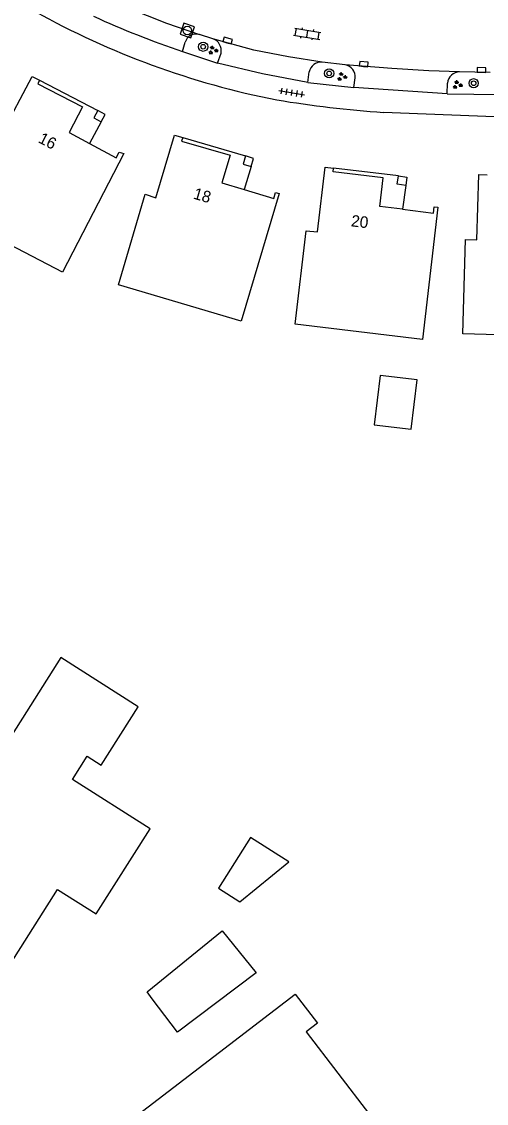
# Model space of a CAD drawing. Extents: x 137999 to 141000, y 397500 to 400501.
# Drawn here: x 138087.1 to 138127.4, y 398990.9 to 399084.6 of the extents above; entities that cross this region are included whole.
import ezdxf

# ---------------------------------------------------------------- set-up
doc = ezdxf.new("R2010")
doc.units = 0
for name, color, linetype in [('gg-anno-huisnummerreeks BGT', 7, 'Continuous'), ('gg-bbg-gedigitaliseerde bebouwing', 7, 'Continuous'), ('gg-bbg-gedigitaliseerde bijgebouw', 7, 'Continuous'), ('gg-bbg-hoofdgebouw', 7, 'Continuous'), ('gg-bbg-onder overbouw', 7, 'Continuous'), ('gg-bbg-pand overbouw', 7, 'Continuous'), ('gg-bbg-pilaar onder overbouw', 7, 'Continuous'), ('gg-bbg-pilaar pand', 7, 'Continuous'), ('gg-knt-verharding', 7, 'Continuous'), ('gg-knt-verharding nz', 7, 'Continuous'), ('gt-symb-boom', 7, 'Continuous'), ('gt-symb-groenvak', 7, 'Continuous'), ('gt-symb-klinker verharding', 7, 'Continuous'), ('gt-symb-kolk', 7, 'Continuous'), ('gt-symb-rioolschacht', 7, 'Continuous'), ('gt-symb-tegel verharding', 7, 'Continuous')]:
    doc.layers.add(name, color=color, linetype=linetype)

# ---------------------------------------------------------------- blocks, each defined once
blk = doc.blocks.new('gt0-GRVAK')
at = {"layer": 'gt-symb-groenvak'}
for p, q in [((-0.11, 0.189), (-0.228, 0.24)), ((-0.182, 0.153), (0.088, 0.153)), ((-0.091, 0.211), (-0.156, 0.322)), ((-0.047, 0.214), (-0.047, 0.393)), ((-0.004, 0.211), (0.061, 0.322)), ((0.015, 0.189), (0.133, 0.24)), ((0.262, -0.052), (0.197, 0.059)), ((0.305, -0.049), (0.305, 0.13)), ((0.349, -0.052), (0.414, 0.059)), ((-0.245, -0.228), (-0.363, -0.177)), ((-0.318, -0.264), (-0.047, -0.264)), ((-0.226, -0.206), (-0.291, -0.095)), ((-0.183, -0.203), (-0.183, -0.024)), ((-0.139, -0.206), (-0.074, -0.095)), ((-0.12, -0.228), (-0.002, -0.177)), ((0.243, -0.074), (0.125, -0.023)), ((0.17, -0.11), (0.441, -0.11)), ((0.368, -0.074), (0.486, -0.023))]:
    blk.add_line(p, q, dxfattribs=at)
blk = doc.blocks.new('gt0-KOLK')
at = {"layer": 'gt-symb-kolk'}
blk.add_lwpolyline([(0, 0), (0.375, 0), (0.375, 0.4), (-0.375, 0.4), (-0.375, 0), (0, 0)], dxfattribs=at)
blk = doc.blocks.new('gt0-RS')
at = {"layer": 'gt-symb-rioolschacht'}
blk.add_lwpolyline([(-0.5, -0.5), (0.5, -0.5), (0.5, 0.5), (-0.5, 0.5)], close=True, dxfattribs=at)
blk.add_circle((0, 0), 0.375, dxfattribs=at)
blk = doc.blocks.new('gt0-BOOM')
at = {"layer": 'gt-symb-boom'}
for radius in [0.4, 0.2]:
    blk.add_circle((0, 0), radius, dxfattribs=at)
blk = doc.blocks.new('gt0-TEG1')
at = {"layer": 'gt-symb-tegel verharding'}
for p, q in [((-1.125, 0), (1.125, 0)), ((-0.9, -0.25), (-0.9, 0.25)), ((-0.45, -0.25), (-0.45, 0.25)), ((0, -0.25), (0, 0.25)), ((0.45, -0.25), (0.45, 0.25)), ((0.9, -0.25), (0.9, 0.25))]:
    blk.add_line(p, q, dxfattribs=at)
blk = doc.blocks.new('gt0-KL1')
at = {"layer": 'gt-symb-klinker verharding'}
for p, q in [((-1.15, 0.3), (1.15, 0.3)), ((-1, -0.3), (-1, 0.3)), ((-0.5, 0.3), (-0.5, 0.45)), ((0, -0.3), (0, 0.3)), ((0.5, 0.3), (0.5, 0.45)), ((1, -0.3), (1, 0.3)), ((-1.15, -0.3), (1.15, -0.3)), ((-0.5, -0.45), (-0.5, -0.3)), ((0.5, -0.45), (0.5, -0.3))]:
    blk.add_line(p, q, dxfattribs=at)

msp = doc.modelspace()

# ---------------------------------------------------------------- linework, layer by layer
at = {"layer": 'gg-bbg-gedigitaliseerde bebouwing'}
for points in [[(138093.581, 399007.341), (138098.257, 399014.703), (138091.519, 399018.987), (138092.801, 399021.004), (138094.016, 399020.231), (138097.233, 399025.292), (138090.535, 399029.551), (138081.371, 399015.121)], [(138093.261, 398986.93), (138110.834, 399000.411), (138112.771, 398997.885), (138111.775, 398997.122), (138117.261, 398989.97), (138108.32, 398983.11), (138104.706, 398987.822), (138100.741, 398984.781), (138101.97, 398983.179)]]:
    msp.add_lwpolyline(points, dxfattribs=at)
at = {"layer": 'gg-bbg-gedigitaliseerde bijgebouw'}
for points in [[(138117.667, 399049.713), (138120.881, 399049.326), (138121.395, 399053.591), (138118.181, 399053.978), (138117.667, 399049.713)], [(138104.179, 399009.567), (138106.026, 399008.392), (138110.277, 399011.85), (138106.968, 399013.954), (138104.179, 399009.567)], [(138098.444, 399000), (138097.994, 399000.597), (138104.494, 399005.884), (138107.452, 399002.247), (138100.625, 398997.104), (138098.444, 399000)]]:
    msp.add_lwpolyline(points, dxfattribs=at)
at = {"layer": 'gg-bbg-hoofdgebouw'}
for points in [[(138093.013, 399074.074), (138095.324, 399072.843), (138095.572, 399073.323), (138095.974, 399073.197), (138090.669, 399062.936), (138080.778, 399068.078), (138084.545, 399075.317), (138085.404, 399074.896), (138088.036, 399079.89), (138088.686, 399079.545)], [(138106.402, 399070.084), (138108.983, 399069.32), (138109.132, 399069.823), (138109.432, 399069.738), (138106.158, 399058.685), (138095.513, 399061.84), (138097.837, 399069.683), (138098.758, 399069.379), (138100.381, 399074.801), (138101.085, 399074.593)], [(138120.133, 399068.375), (138122.816, 399068.052), (138122.879, 399068.588), (138123.197, 399068.551), (138121.851, 399057.11), (138110.825, 399058.417), (138111.789, 399066.512), (138112.758, 399066.409), (138113.423, 399072.034), (138114.153, 399071.94)], [(138136.602, 399062.217), (138136.462, 399057.269), (138125.367, 399057.582), (138125.598, 399065.759), (138126.578, 399065.731), (138126.75, 399071.383), (138127.477, 399071.355)], [(138081.371, 399015.121), (138083.071, 399014.041), (138077.721, 399005.601), (138084.891, 399001.051), (138090.231, 399009.471), (138093.581, 399007.341)]]:
    msp.add_lwpolyline(points, dxfattribs=at)
at = {"layer": 'gg-bbg-onder overbouw'}
for points in [[(138088.686, 399079.545), (138088.528, 399079.251), (138092.403, 399077.244), (138091.233, 399075.022), (138093.013, 399074.074)], [(138101.085, 399074.593), (138100.973, 399074.27), (138105.196, 399073.051), (138104.479, 399070.654), (138106.402, 399070.084)], [(138120.133, 399068.375), (138118.152, 399068.613), (138118.454, 399071.095), (138114.112, 399071.623), (138114.153, 399071.94)]]:
    msp.add_lwpolyline(points, dxfattribs=at)
at = {"layer": 'gg-bbg-pand overbouw'}
for p, q in [((138088.686, 399079.545), (138093.713, 399076.939)), ((138094.013, 399075.951), (138093.013, 399074.074)), ((138101.085, 399074.593), (138106.532, 399072.992)), ((138107.009, 399072.078), (138106.402, 399070.084)), ((138119.769, 399071.271), (138114.153, 399071.94)), ((138120.41, 399070.441), (138120.133, 399068.375))]:
    msp.add_line(p, q, dxfattribs=at)
at = {"layer": 'gg-bbg-pilaar onder overbouw'}
for points in [[(138093.713, 399076.939), (138093.369, 399076.295), (138094.013, 399075.951)], [(138106.532, 399072.992), (138106.317, 399072.289), (138107.009, 399072.078)], [(138120.41, 399070.441), (138119.671, 399070.54), (138119.769, 399071.271)]]:
    msp.add_lwpolyline(points, dxfattribs=at)
at = {"layer": 'gg-bbg-pilaar pand'}
for points in [[(138094.013, 399075.951), (138094.356, 399076.595), (138093.713, 399076.939)], [(138107.009, 399072.078), (138107.223, 399072.781), (138106.532, 399072.992)], [(138119.769, 399071.271), (138120.508, 399071.171), (138120.41, 399070.441)]]:
    msp.add_lwpolyline(points, dxfattribs=at)
at = {"layer": 'gg-knt-verharding'}
for p, q in [((138103.702, 399083.149), (138102.533, 399083.515)), ((138101.055, 399082.044), (138101.302, 399082.843)), ((138101.055, 399082.044), (138104.111, 399081.025)), ((138104.111, 399081.025), (138104.405, 399081.91)), ((138115.166, 399080.892), (138113.166, 399081.122)), ((138127.73, 399080.227), (138125.077, 399080.275)), ((138111.93, 399079.366), (138112.049, 399080.266)), ((138111.93, 399079.366), (138115.904, 399078.913)), ((138115.904, 399078.913), (138116.024, 399079.757)), ((138124.013, 399078.389), (138115.904, 399078.913)), ((138124.013, 399078.389), (138124.03, 399079.311)), ((138124.013, 399078.389), (138128.612, 399078.319))]:
    msp.add_line(p, q, dxfattribs=at)
for points in [[(138111.93, 399079.366), (138108.004, 399080.119), (138104.111, 399081.025)], [(138161.9, 399079.495), (138157.914, 399078.662), (138155.121, 399078.192), (138150.478, 399077.564), (138145.819, 399077.067), (138141.405, 399076.782), (138132.545, 399076.46), (138128.103, 399076.375), (138118.482, 399076.76)]]:
    msp.add_lwpolyline(points, dxfattribs=at)
for centre, radius, start, end in [((138122.843, 399147.533), 71, 240.84513, 258.94584), ((138127.126, 399158.957), 81.212, 245.41656, 251.27542), ((138102.239, 399082.59), 0.97, 72.36119, 164.89886), ((138103.328, 399082.118), 1.097, 349.08814, 70.05241), ((138113.078, 399080.08), 1.046, 85.17886, 169.7498), ((138114.969, 399079.851), 1.059, 354.88827, 79.28643), ((138125.071, 399079.231), 1.045, 89.69279, 175.58036), ((138125.86, 399179.198), 102.704, 260.68136, 265.88029)]:
    msp.add_arc(centre, radius, start, end, dxfattribs=at)
at = {"layer": 'gg-knt-verharding nz'}
for points in [[(138093.27, 399087.215), (138096.337, 399085.826), (138099.668, 399084.482), (138102.533, 399083.515)], [(138113.166, 399081.122), (138110.249, 399081.573), (138107.255, 399082.167), (138103.702, 399083.149)], [(138125.077, 399080.275), (138122.408, 399080.375), (138119.192, 399080.565), (138115.166, 399080.892)]]:
    msp.add_lwpolyline(points, dxfattribs=at)

# ---------------------------------------------------------------- block references
at = {"layer": 'gt-symb-boom'}
for p in [(138102.852, 399082.453), (138113.775, 399080.147), (138126.295, 399079.29)]:
    msp.add_blockref('gt0-BOOM', p, dxfattribs=at)
at = {"layer": 'gt-symb-groenvak'}
for p in [(138103.699, 399082.145), (138114.872, 399079.856), (138124.877, 399079.153)]:
    msp.add_blockref('gt0-GRVAK', p, dxfattribs=at)
at = {"layer": 'gt-symb-klinker verharding', "rotation": -9.15139601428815}
msp.add_blockref('gt0-KL1', (138111.874, 399083.569), dxfattribs=at)
at = {"layer": 'gt-symb-kolk'}
for p, rotation in [((138104.919, 399082.799), -16.677293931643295), ((138116.759, 399080.756), -4.820766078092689), ((138126.964, 399080.238), -1.1457628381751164)]:
    msp.add_blockref('gt0-KOLK', p, dxfattribs=dict(at, rotation=rotation))
at = {"layer": 'gt-symb-rioolschacht', "rotation": 161.03974891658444}
msp.add_blockref('gt0-RS', (138101.483, 399083.867), dxfattribs=at)
at = {"layer": 'gt-symb-tegel verharding', "rotation": -9.151396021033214}
msp.add_blockref('gt0-TEG1', (138110.537, 399078.475), dxfattribs=at)

# ---------------------------------------------------------------- texts
at = {"layer": 'gg-anno-huisnummerreeks BGT'}
for s, rotation, p in [('16', 332.6, (138088.491, 399074.203)), ('18', 343.9, (138101.932, 399069.31)), ('20', 353.1, (138115.631, 399066.905))]:
    msp.add_text(s, height=1, rotation=rotation, dxfattribs=at).set_placement(p)

doc.saveas('drawing.dxf')
